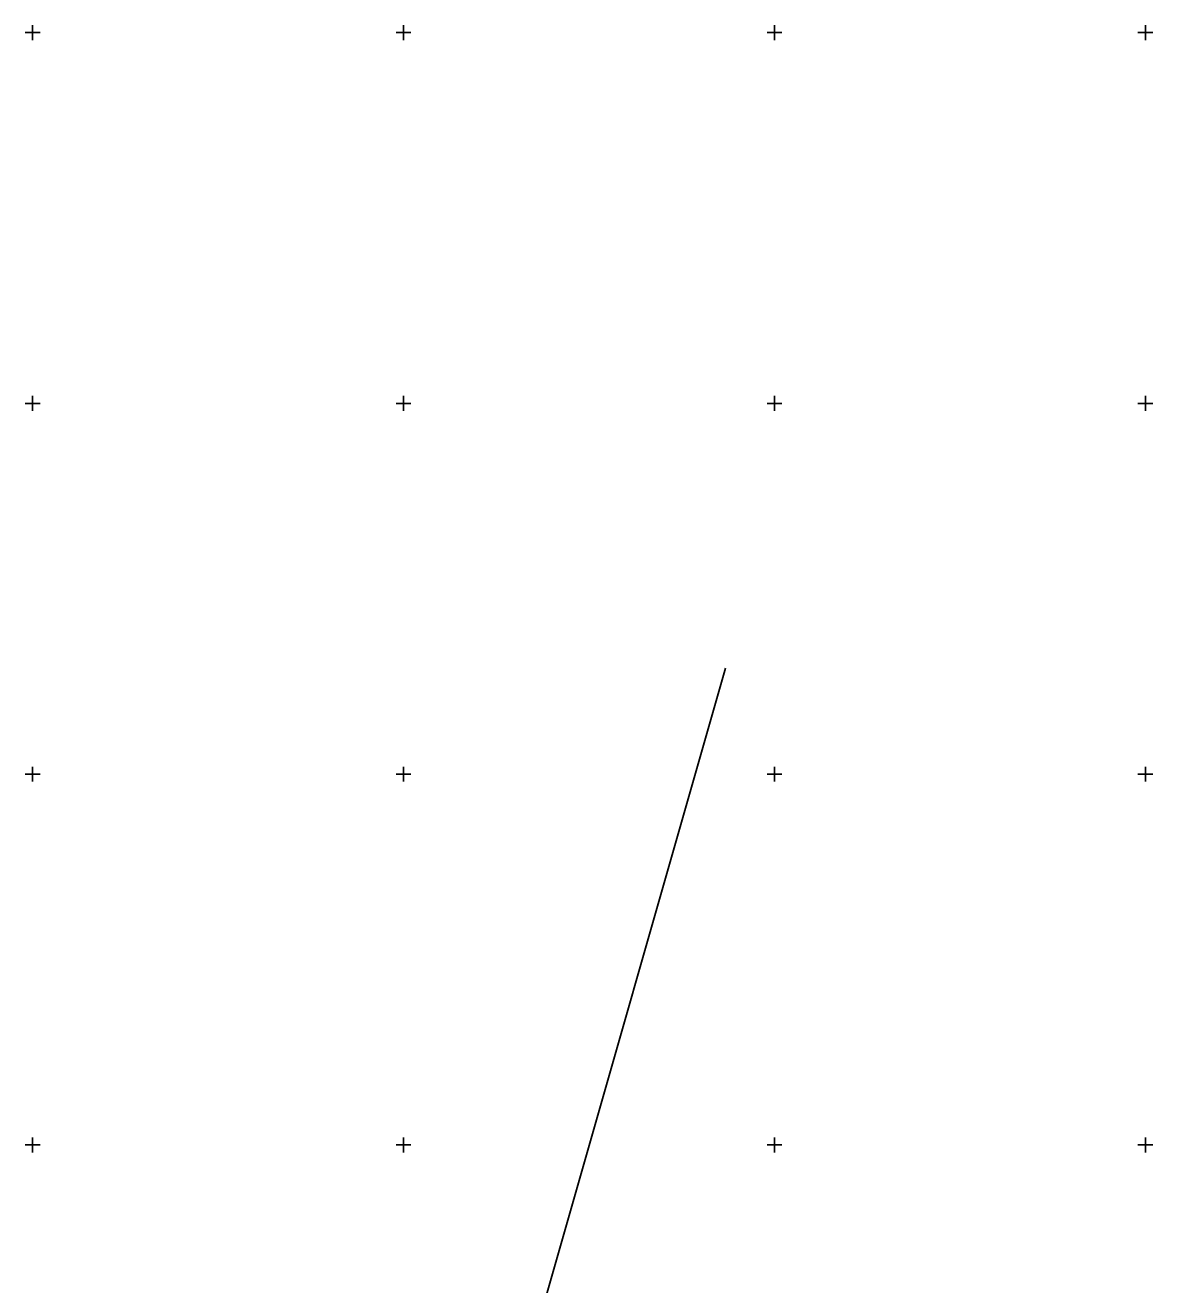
# Model space of a CAD drawing. Extents: x -703403 to -701924, y -1022520 to -1021856.
# Drawn here: x -702000.5 to -701924.5, y -1022284.4 to -1022199.5 of the extents above; entities that cross this region are included whole.
import ezdxf

# ---------------------------------------------------------------- set-up
doc = ezdxf.new("R2010")
doc.units = 0
doc.layers.add('Z_hektometricka_sit', color=7, linetype='Continuous')
doc.layers.add('Z_katastr_hranice', color=7, linetype='Continuous')

msp = doc.modelspace()

# ---------------------------------------------------------------- linework, layer by layer
at = {"layer": 'Z_hektometricka_sit'}
for p, q in [((-702000, -1022199.5), (-702000, -1022200.5)), ((-701975, -1022199.5), (-701975, -1022200.5)), ((-701950, -1022199.5), (-701950, -1022200.5)), ((-701925, -1022199.5), (-701925, -1022200.5)), ((-702000.5, -1022200), (-701999.5, -1022200)), ((-701975.5, -1022200), (-701974.5, -1022200)), ((-701950.5, -1022200), (-701949.5, -1022200)), ((-701925.5, -1022200), (-701924.5, -1022200)), ((-702000.5, -1022225), (-701999.5, -1022225)), ((-702000, -1022224.5), (-702000, -1022225.5)), ((-701975.5, -1022225), (-701974.5, -1022225)), ((-701975, -1022224.5), (-701975, -1022225.5)), ((-701950.5, -1022225), (-701949.5, -1022225)), ((-701950, -1022224.5), (-701950, -1022225.5)), ((-701925.5, -1022225), (-701924.5, -1022225)), ((-701925, -1022224.5), (-701925, -1022225.5)), ((-702000, -1022249.5), (-702000, -1022250.5)), ((-701975, -1022249.5), (-701975, -1022250.5)), ((-701950, -1022249.5), (-701950, -1022250.5)), ((-701925, -1022249.5), (-701925, -1022250.5)), ((-702000.5, -1022250), (-701999.5, -1022250)), ((-701975.5, -1022250), (-701974.5, -1022250)), ((-701950.5, -1022250), (-701949.5, -1022250)), ((-701925.5, -1022250), (-701924.5, -1022250)), ((-702000, -1022274.5), (-702000, -1022275.5)), ((-701975, -1022274.5), (-701975, -1022275.5)), ((-701950, -1022274.5), (-701950, -1022275.5)), ((-701925, -1022274.5), (-701925, -1022275.5)), ((-702000.5, -1022275), (-701999.5, -1022275)), ((-701975.5, -1022275), (-701974.5, -1022275)), ((-701950.5, -1022275), (-701949.5, -1022275)), ((-701925.5, -1022275), (-701924.5, -1022275))]:
    msp.add_line(p, q, dxfattribs=at)
at = {"layer": 'Z_katastr_hranice'}
msp.add_line((-701974.6, -1022317.46), (-701953.294, -1022242.848), dxfattribs=at)

doc.saveas('drawing.dxf')
